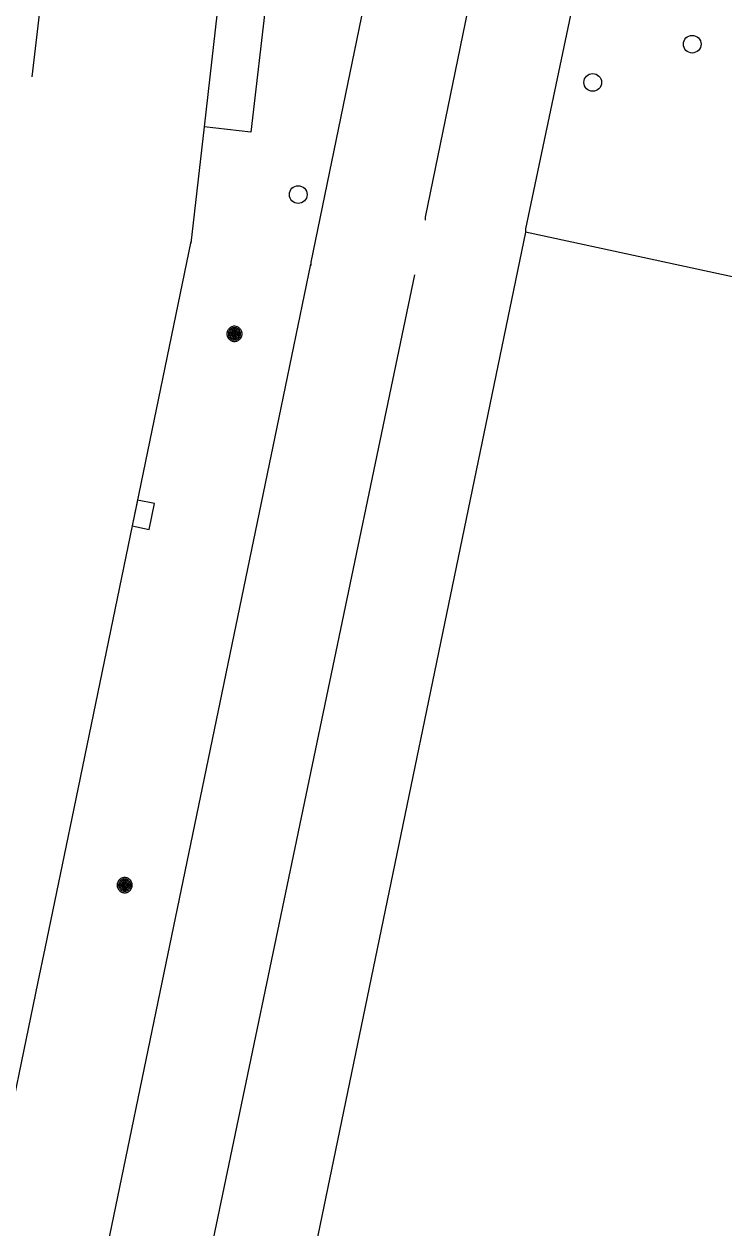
# Model space of a CAD drawing. Extents: x 81065 to 81486, y 452384 to 452681.
# Drawn here: x 81249.77 to 81261.64, y 452600.46 to 452620.89 of the extents above; entities that cross this region are included whole.
import ezdxf

# ---------------------------------------------------------------- set-up
doc = ezdxf.new("R2010")
doc.units = 0
for name, color, linetype in [('B-BH-GR-BOOM-S', 7, 'Continuous'), ('B-BH-IE-MEUBILAIR_WEGMEUBILAIR_PAAL-S', 7, 'Continuous'), ('B-BH-VH-KANTOPSLUITING-GV', 7, 'Continuous'), ('B-SRI-KOLK_COMBINATIE-S', 7, 'Continuous'), ('B-WE-VW-MARKERING_LANGS_STREEP_13_010-G', 7, 'Continuous'), ('B-WE-VW-MARKERING_LANGS_STREEP_30270_010-G', 7, 'Continuous')]:
    doc.layers.add(name, color=color, linetype=linetype)

msp = doc.modelspace()

# ---------------------------------------------------------------- linework, layer by layer
at = {"layer": 'B-BH-GR-BOOM-S'}
for points in [[(81253.207, 452615.628), (81253.208, 452615.614), (81253.21, 452615.601), (81253.213, 452615.588), (81253.218, 452615.576), (81253.224, 452615.564), (81253.232, 452615.552), (81253.24, 452615.542), (81253.25, 452615.532), (81253.26, 452615.524), (81253.272, 452615.516), (81253.284, 452615.51), (81253.296, 452615.505), (81253.309, 452615.502), (81253.322, 452615.5), (81253.336, 452615.499), (81253.349, 452615.5), (81253.363, 452615.502), (81253.376, 452615.505), (81253.388, 452615.51), (81253.4, 452615.516), (81253.412, 452615.524), (81253.422, 452615.532), (81253.432, 452615.542), (81253.44, 452615.552), (81253.448, 452615.564), (81253.454, 452615.576), (81253.458, 452615.588), (81253.462, 452615.601), (81253.464, 452615.614), (81253.465, 452615.628), (81253.464, 452615.641), (81253.462, 452615.655), (81253.458, 452615.668), (81253.454, 452615.68), (81253.448, 452615.692), (81253.44, 452615.704), (81253.432, 452615.714), (81253.422, 452615.724), (81253.412, 452615.732), (81253.4, 452615.74), (81253.388, 452615.746), (81253.376, 452615.75), (81253.363, 452615.754), (81253.349, 452615.756), (81253.336, 452615.757), (81253.322, 452615.756), (81253.309, 452615.754), (81253.296, 452615.75), (81253.284, 452615.746), (81253.272, 452615.74), (81253.26, 452615.732), (81253.25, 452615.724), (81253.24, 452615.714), (81253.232, 452615.704), (81253.224, 452615.692), (81253.218, 452615.68), (81253.213, 452615.668), (81253.21, 452615.655), (81253.208, 452615.641), (81253.207, 452615.628)], [(81253.232, 452615.628), (81253.232, 452615.617), (81253.234, 452615.606), (81253.237, 452615.596), (81253.241, 452615.585), (81253.245, 452615.576), (81253.251, 452615.567), (81253.258, 452615.558), (81253.266, 452615.55), (81253.275, 452615.543), (81253.284, 452615.537), (81253.293, 452615.533), (81253.304, 452615.529), (81253.314, 452615.526), (81253.325, 452615.524), (81253.336, 452615.524), (81253.347, 452615.524), (81253.358, 452615.526), (81253.368, 452615.529), (81253.378, 452615.533), (81253.388, 452615.537), (81253.397, 452615.543), (81253.406, 452615.55), (81253.414, 452615.558), (81253.42, 452615.567), (81253.426, 452615.576), (81253.431, 452615.585), (81253.435, 452615.596), (81253.438, 452615.606), (81253.44, 452615.617), (81253.44, 452615.628), (81253.44, 452615.639), (81253.438, 452615.65), (81253.435, 452615.66), (81253.431, 452615.67), (81253.426, 452615.68), (81253.42, 452615.689), (81253.414, 452615.698), (81253.406, 452615.706), (81253.397, 452615.712), (81253.388, 452615.718), (81253.378, 452615.723), (81253.368, 452615.727), (81253.358, 452615.73), (81253.347, 452615.732), (81253.336, 452615.732), (81253.325, 452615.732), (81253.314, 452615.73), (81253.304, 452615.727), (81253.293, 452615.723), (81253.284, 452615.718), (81253.275, 452615.712), (81253.266, 452615.706), (81253.258, 452615.698), (81253.251, 452615.689), (81253.245, 452615.68), (81253.241, 452615.67), (81253.237, 452615.66), (81253.234, 452615.65), (81253.232, 452615.639), (81253.232, 452615.628)], [(81253.254, 452615.628), (81253.255, 452615.619), (81253.256, 452615.611), (81253.258, 452615.603), (81253.261, 452615.595), (81253.265, 452615.587), (81253.27, 452615.58), (81253.275, 452615.573), (81253.281, 452615.567), (81253.288, 452615.562), (81253.295, 452615.557), (81253.303, 452615.553), (81253.311, 452615.55), (81253.319, 452615.548), (81253.327, 452615.547), (81253.336, 452615.546), (81253.344, 452615.547), (81253.353, 452615.548), (81253.361, 452615.55), (81253.369, 452615.553), (81253.377, 452615.557), (81253.384, 452615.562), (81253.391, 452615.567), (81253.397, 452615.573), (81253.402, 452615.58), (81253.407, 452615.587), (81253.41, 452615.595), (81253.414, 452615.603), (81253.416, 452615.611), (81253.417, 452615.619), (81253.418, 452615.628), (81253.417, 452615.636), (81253.416, 452615.645), (81253.414, 452615.653), (81253.41, 452615.661), (81253.407, 452615.669), (81253.402, 452615.676), (81253.397, 452615.683), (81253.391, 452615.689), (81253.384, 452615.694), (81253.377, 452615.699), (81253.369, 452615.702), (81253.361, 452615.706), (81253.353, 452615.708), (81253.344, 452615.709), (81253.336, 452615.71), (81253.327, 452615.709), (81253.319, 452615.708), (81253.311, 452615.706), (81253.303, 452615.702), (81253.295, 452615.699), (81253.288, 452615.694), (81253.281, 452615.689), (81253.275, 452615.683), (81253.27, 452615.676), (81253.265, 452615.669), (81253.261, 452615.661), (81253.258, 452615.653), (81253.256, 452615.645), (81253.255, 452615.636), (81253.254, 452615.628)], [(81253.277, 452615.628), (81253.278, 452615.622), (81253.279, 452615.616), (81253.28, 452615.61), (81253.282, 452615.604), (81253.285, 452615.599), (81253.289, 452615.593), (81253.292, 452615.589), (81253.297, 452615.584), (81253.301, 452615.581), (81253.307, 452615.577), (81253.312, 452615.574), (81253.318, 452615.572), (81253.324, 452615.571), (81253.33, 452615.57), (81253.336, 452615.569), (81253.342, 452615.57), (81253.348, 452615.571), (81253.354, 452615.572), (81253.36, 452615.574), (81253.365, 452615.577), (81253.37, 452615.581), (81253.375, 452615.584), (81253.38, 452615.589), (81253.383, 452615.593), (81253.387, 452615.599), (81253.39, 452615.604), (81253.392, 452615.61), (81253.393, 452615.616), (81253.394, 452615.622), (81253.395, 452615.628), (81253.394, 452615.634), (81253.393, 452615.64), (81253.392, 452615.646), (81253.39, 452615.652), (81253.387, 452615.657), (81253.383, 452615.662), (81253.38, 452615.667), (81253.375, 452615.672), (81253.37, 452615.675), (81253.365, 452615.679), (81253.36, 452615.682), (81253.354, 452615.684), (81253.348, 452615.685), (81253.342, 452615.686), (81253.336, 452615.687), (81253.33, 452615.686), (81253.324, 452615.685), (81253.318, 452615.684), (81253.312, 452615.682), (81253.307, 452615.679), (81253.301, 452615.675), (81253.297, 452615.672), (81253.292, 452615.667), (81253.289, 452615.662), (81253.285, 452615.657), (81253.282, 452615.652), (81253.28, 452615.646), (81253.279, 452615.64), (81253.278, 452615.634), (81253.277, 452615.628)], [(81253.3, 452615.628), (81253.3, 452615.624), (81253.301, 452615.621), (81253.302, 452615.617), (81253.303, 452615.613), (81253.305, 452615.61), (81253.307, 452615.607), (81253.309, 452615.604), (81253.312, 452615.601), (81253.315, 452615.599), (81253.318, 452615.597), (81253.321, 452615.595), (81253.325, 452615.594), (81253.329, 452615.593), (81253.332, 452615.592), (81253.336, 452615.592), (81253.34, 452615.592), (81253.343, 452615.593), (81253.347, 452615.594), (81253.351, 452615.595), (81253.354, 452615.597), (81253.357, 452615.599), (81253.36, 452615.601), (81253.362, 452615.604), (81253.365, 452615.607), (81253.367, 452615.61), (81253.369, 452615.613), (81253.37, 452615.617), (81253.371, 452615.621), (81253.372, 452615.624), (81253.372, 452615.628), (81253.372, 452615.632), (81253.371, 452615.635), (81253.37, 452615.639), (81253.369, 452615.643), (81253.367, 452615.646), (81253.365, 452615.649), (81253.362, 452615.652), (81253.36, 452615.654), (81253.357, 452615.657), (81253.354, 452615.659), (81253.351, 452615.661), (81253.347, 452615.662), (81253.343, 452615.663), (81253.34, 452615.664), (81253.336, 452615.664), (81253.332, 452615.664), (81253.329, 452615.663), (81253.325, 452615.662), (81253.321, 452615.661), (81253.318, 452615.659), (81253.315, 452615.657), (81253.312, 452615.654), (81253.309, 452615.652), (81253.307, 452615.649), (81253.305, 452615.646), (81253.303, 452615.643), (81253.302, 452615.639), (81253.301, 452615.635), (81253.3, 452615.632), (81253.3, 452615.628)], [(81253.323, 452615.628), (81253.323, 452615.627), (81253.323, 452615.625), (81253.324, 452615.624), (81253.324, 452615.623), (81253.325, 452615.622), (81253.326, 452615.62), (81253.326, 452615.619), (81253.327, 452615.618), (81253.328, 452615.618), (81253.33, 452615.617), (81253.331, 452615.616), (81253.332, 452615.616), (81253.333, 452615.615), (81253.335, 452615.615), (81253.336, 452615.615), (81253.337, 452615.615), (81253.339, 452615.615), (81253.34, 452615.616), (81253.341, 452615.616), (81253.342, 452615.617), (81253.344, 452615.618), (81253.345, 452615.618), (81253.346, 452615.619), (81253.346, 452615.62), (81253.347, 452615.622), (81253.348, 452615.623), (81253.348, 452615.624), (81253.349, 452615.625), (81253.349, 452615.627), (81253.349, 452615.628), (81253.349, 452615.629), (81253.349, 452615.631), (81253.348, 452615.632), (81253.348, 452615.633), (81253.347, 452615.634), (81253.346, 452615.636), (81253.346, 452615.637), (81253.345, 452615.638), (81253.344, 452615.638), (81253.342, 452615.639), (81253.341, 452615.64), (81253.34, 452615.64), (81253.339, 452615.641), (81253.337, 452615.641), (81253.336, 452615.641), (81253.335, 452615.641), (81253.333, 452615.641), (81253.332, 452615.64), (81253.331, 452615.64), (81253.33, 452615.639), (81253.328, 452615.638), (81253.327, 452615.638), (81253.326, 452615.637), (81253.326, 452615.636), (81253.325, 452615.634), (81253.324, 452615.633), (81253.324, 452615.632), (81253.323, 452615.631), (81253.323, 452615.629), (81253.323, 452615.628)], [(81251.344, 452606.273), (81251.345, 452606.259), (81251.347, 452606.246), (81251.35, 452606.233), (81251.355, 452606.221), (81251.361, 452606.209), (81251.369, 452606.197), (81251.377, 452606.187), (81251.387, 452606.177), (81251.397, 452606.169), (81251.409, 452606.161), (81251.421, 452606.155), (81251.433, 452606.15), (81251.446, 452606.147), (81251.459, 452606.145), (81251.473, 452606.144), (81251.486, 452606.145), (81251.5, 452606.147), (81251.513, 452606.15), (81251.525, 452606.155), (81251.537, 452606.161), (81251.549, 452606.169), (81251.559, 452606.177), (81251.569, 452606.187), (81251.577, 452606.197), (81251.585, 452606.209), (81251.591, 452606.221), (81251.595, 452606.233), (81251.599, 452606.246), (81251.601, 452606.259), (81251.602, 452606.273), (81251.601, 452606.286), (81251.599, 452606.3), (81251.595, 452606.313), (81251.591, 452606.325), (81251.585, 452606.337), (81251.577, 452606.349), (81251.569, 452606.359), (81251.559, 452606.369), (81251.549, 452606.377), (81251.537, 452606.385), (81251.525, 452606.391), (81251.513, 452606.395), (81251.5, 452606.399), (81251.486, 452606.401), (81251.473, 452606.402), (81251.459, 452606.401), (81251.446, 452606.399), (81251.433, 452606.395), (81251.421, 452606.391), (81251.409, 452606.385), (81251.397, 452606.377), (81251.387, 452606.369), (81251.377, 452606.359), (81251.369, 452606.349), (81251.361, 452606.337), (81251.355, 452606.325), (81251.35, 452606.313), (81251.347, 452606.3), (81251.345, 452606.286), (81251.344, 452606.273)], [(81251.369, 452606.273), (81251.369, 452606.262), (81251.371, 452606.251), (81251.374, 452606.241), (81251.378, 452606.23), (81251.382, 452606.221), (81251.388, 452606.212), (81251.395, 452606.203), (81251.403, 452606.195), (81251.412, 452606.188), (81251.421, 452606.182), (81251.43, 452606.178), (81251.441, 452606.174), (81251.451, 452606.171), (81251.462, 452606.169), (81251.473, 452606.169), (81251.484, 452606.169), (81251.495, 452606.171), (81251.505, 452606.174), (81251.515, 452606.178), (81251.525, 452606.182), (81251.534, 452606.188), (81251.543, 452606.195), (81251.551, 452606.203), (81251.557, 452606.212), (81251.563, 452606.221), (81251.568, 452606.23), (81251.572, 452606.241), (81251.575, 452606.251), (81251.577, 452606.262), (81251.577, 452606.273), (81251.577, 452606.284), (81251.575, 452606.295), (81251.572, 452606.305), (81251.568, 452606.315), (81251.563, 452606.325), (81251.557, 452606.334), (81251.551, 452606.343), (81251.543, 452606.351), (81251.534, 452606.357), (81251.525, 452606.363), (81251.515, 452606.368), (81251.505, 452606.372), (81251.495, 452606.375), (81251.484, 452606.377), (81251.473, 452606.377), (81251.462, 452606.377), (81251.451, 452606.375), (81251.441, 452606.372), (81251.43, 452606.368), (81251.421, 452606.363), (81251.412, 452606.357), (81251.403, 452606.351), (81251.395, 452606.343), (81251.388, 452606.334), (81251.382, 452606.325), (81251.378, 452606.315), (81251.374, 452606.305), (81251.371, 452606.295), (81251.369, 452606.284), (81251.369, 452606.273)], [(81251.391, 452606.273), (81251.392, 452606.264), (81251.393, 452606.256), (81251.395, 452606.248), (81251.398, 452606.24), (81251.402, 452606.232), (81251.407, 452606.225), (81251.412, 452606.218), (81251.418, 452606.212), (81251.425, 452606.207), (81251.432, 452606.202), (81251.44, 452606.198), (81251.448, 452606.195), (81251.456, 452606.193), (81251.464, 452606.192), (81251.473, 452606.191), (81251.481, 452606.192), (81251.49, 452606.193), (81251.498, 452606.195), (81251.506, 452606.198), (81251.514, 452606.202), (81251.521, 452606.207), (81251.528, 452606.212), (81251.534, 452606.218), (81251.539, 452606.225), (81251.544, 452606.232), (81251.547, 452606.24), (81251.551, 452606.248), (81251.553, 452606.256), (81251.554, 452606.264), (81251.555, 452606.273), (81251.554, 452606.281), (81251.553, 452606.29), (81251.551, 452606.298), (81251.547, 452606.306), (81251.544, 452606.314), (81251.539, 452606.321), (81251.534, 452606.328), (81251.528, 452606.334), (81251.521, 452606.339), (81251.514, 452606.344), (81251.506, 452606.347), (81251.498, 452606.351), (81251.49, 452606.353), (81251.481, 452606.354), (81251.473, 452606.355), (81251.464, 452606.354), (81251.456, 452606.353), (81251.448, 452606.351), (81251.44, 452606.347), (81251.432, 452606.344), (81251.425, 452606.339), (81251.418, 452606.334), (81251.412, 452606.328), (81251.407, 452606.321), (81251.402, 452606.314), (81251.398, 452606.306), (81251.395, 452606.298), (81251.393, 452606.29), (81251.392, 452606.281), (81251.391, 452606.273)], [(81251.414, 452606.273), (81251.415, 452606.267), (81251.416, 452606.261), (81251.417, 452606.255), (81251.419, 452606.249), (81251.422, 452606.244), (81251.426, 452606.238), (81251.429, 452606.234), (81251.434, 452606.229), (81251.438, 452606.226), (81251.444, 452606.222), (81251.449, 452606.219), (81251.455, 452606.217), (81251.461, 452606.216), (81251.467, 452606.215), (81251.473, 452606.214), (81251.479, 452606.215), (81251.485, 452606.216), (81251.491, 452606.217), (81251.497, 452606.219), (81251.502, 452606.222), (81251.507, 452606.226), (81251.512, 452606.229), (81251.517, 452606.234), (81251.52, 452606.238), (81251.524, 452606.244), (81251.527, 452606.249), (81251.529, 452606.255), (81251.53, 452606.261), (81251.531, 452606.267), (81251.532, 452606.273), (81251.531, 452606.279), (81251.53, 452606.285), (81251.529, 452606.291), (81251.527, 452606.297), (81251.524, 452606.302), (81251.52, 452606.307), (81251.517, 452606.312), (81251.512, 452606.317), (81251.507, 452606.32), (81251.502, 452606.324), (81251.497, 452606.327), (81251.491, 452606.329), (81251.485, 452606.33), (81251.479, 452606.331), (81251.473, 452606.332), (81251.467, 452606.331), (81251.461, 452606.33), (81251.455, 452606.329), (81251.449, 452606.327), (81251.444, 452606.324), (81251.438, 452606.32), (81251.434, 452606.317), (81251.429, 452606.312), (81251.426, 452606.307), (81251.422, 452606.302), (81251.419, 452606.297), (81251.417, 452606.291), (81251.416, 452606.285), (81251.415, 452606.279), (81251.414, 452606.273)], [(81251.437, 452606.273), (81251.437, 452606.269), (81251.438, 452606.266), (81251.439, 452606.262), (81251.44, 452606.258), (81251.442, 452606.255), (81251.444, 452606.252), (81251.446, 452606.249), (81251.449, 452606.246), (81251.452, 452606.244), (81251.455, 452606.242), (81251.458, 452606.24), (81251.462, 452606.239), (81251.466, 452606.238), (81251.469, 452606.237), (81251.473, 452606.237), (81251.477, 452606.237), (81251.48, 452606.238), (81251.484, 452606.239), (81251.488, 452606.24), (81251.491, 452606.242), (81251.494, 452606.244), (81251.497, 452606.246), (81251.499, 452606.249), (81251.502, 452606.252), (81251.504, 452606.255), (81251.506, 452606.258), (81251.507, 452606.262), (81251.508, 452606.266), (81251.509, 452606.269), (81251.509, 452606.273), (81251.509, 452606.277), (81251.508, 452606.28), (81251.507, 452606.284), (81251.506, 452606.288), (81251.504, 452606.291), (81251.502, 452606.294), (81251.499, 452606.297), (81251.497, 452606.299), (81251.494, 452606.302), (81251.491, 452606.304), (81251.488, 452606.306), (81251.484, 452606.307), (81251.48, 452606.308), (81251.477, 452606.309), (81251.473, 452606.309), (81251.469, 452606.309), (81251.466, 452606.308), (81251.462, 452606.307), (81251.458, 452606.306), (81251.455, 452606.304), (81251.452, 452606.302), (81251.449, 452606.299), (81251.446, 452606.297), (81251.444, 452606.294), (81251.442, 452606.291), (81251.44, 452606.288), (81251.439, 452606.284), (81251.438, 452606.28), (81251.437, 452606.277), (81251.437, 452606.273)], [(81251.46, 452606.273), (81251.46, 452606.272), (81251.46, 452606.27), (81251.461, 452606.269), (81251.461, 452606.268), (81251.462, 452606.267), (81251.463, 452606.265), (81251.463, 452606.264), (81251.464, 452606.263), (81251.465, 452606.263), (81251.467, 452606.262), (81251.468, 452606.261), (81251.469, 452606.261), (81251.47, 452606.26), (81251.472, 452606.26), (81251.473, 452606.26), (81251.474, 452606.26), (81251.476, 452606.26), (81251.477, 452606.261), (81251.478, 452606.261), (81251.479, 452606.262), (81251.481, 452606.263), (81251.482, 452606.263), (81251.483, 452606.264), (81251.483, 452606.265), (81251.484, 452606.267), (81251.485, 452606.268), (81251.485, 452606.269), (81251.486, 452606.27), (81251.486, 452606.272), (81251.486, 452606.273), (81251.486, 452606.274), (81251.486, 452606.276), (81251.485, 452606.277), (81251.485, 452606.278), (81251.484, 452606.279), (81251.483, 452606.281), (81251.483, 452606.282), (81251.482, 452606.283), (81251.481, 452606.283), (81251.479, 452606.284), (81251.478, 452606.285), (81251.477, 452606.285), (81251.476, 452606.286), (81251.474, 452606.286), (81251.473, 452606.286), (81251.472, 452606.286), (81251.47, 452606.286), (81251.469, 452606.285), (81251.468, 452606.285), (81251.467, 452606.284), (81251.465, 452606.283), (81251.464, 452606.283), (81251.463, 452606.282), (81251.463, 452606.281), (81251.462, 452606.279), (81251.461, 452606.278), (81251.461, 452606.277), (81251.46, 452606.276), (81251.46, 452606.274), (81251.46, 452606.273)]]:
    msp.add_lwpolyline(points, dxfattribs=at)
at = {"layer": 'B-BH-IE-MEUBILAIR_WEGMEUBILAIR_PAAL-S'}
for centre in [(81261.103, 452620.544), (81259.414, 452619.895), (81254.417, 452617.992)]:
    msp.add_circle(centre, 0.15, dxfattribs=at)
at = {"layer": 'B-BH-VH-KANTOPSLUITING-GV'}
for p, q in [((81254.502, 452633.751), (81252.82, 452619.141)), ((81255.296, 452633.659), (81253.615, 452619.049)), ((81252.82, 452619.141), (81252.593, 452617.167)), ((81253.615, 452619.049), (81252.82, 452619.141)), ((81258.273, 452617.356), (81250, 452577.378)), ((81268.85, 452615.069), (81258.273, 452617.356)), ((81252.598, 452617.194), (81250.608, 452607.573)), ((81254.093, 452614.207), (81254.632, 452616.812)), ((81252.628, 452607.132), (81254.093, 452614.207)), ((81250.608, 452607.573), (81250.116, 452605.195)), ((81252.142, 452604.783), (81252.628, 452607.132)), ((81250.116, 452605.195), (81250, 452604.634)), ((81250, 452604.634), (81248.659, 452598.153)), ((81250.685, 452597.745), (81252.142, 452604.783))]:
    msp.add_line(p, q, dxfattribs=at)
for points in [[(81266.353, 452673.752), (81254.633, 452616.844), (81254.632, 452616.791)], [(81269.63, 452671.348), (81258.274, 452617.409), (81258.273, 452617.356)]]:
    msp.add_lwpolyline(points, dxfattribs=at)
at = {"layer": 'B-SRI-KOLK_COMBINATIE-S'}
for p, q in [((81251.69, 452612.807), (81251.6, 452612.369)), ((81251.979, 452612.748), (81251.69, 452612.807)), ((81251.889, 452612.309), (81251.979, 452612.748)), ((81251.6, 452612.369), (81251.889, 452612.309))]:
    msp.add_line(p, q, dxfattribs=at)
at = {"layer": 'B-WE-VW-MARKERING_LANGS_STREEP_13_010-G'}
msp.add_line((81251.477, 452633.707), (81249.898, 452619.991), dxfattribs=at)
at = {"layer": 'B-WE-VW-MARKERING_LANGS_STREEP_30270_010-G'}
msp.add_line((81256.39, 452616.632), (81240.898, 452542.462), dxfattribs=at)
msp.add_lwpolyline([(81267.411, 452670.36), (81256.574, 452617.61), (81256.573, 452617.557)], dxfattribs=at)

doc.saveas('drawing.dxf')
